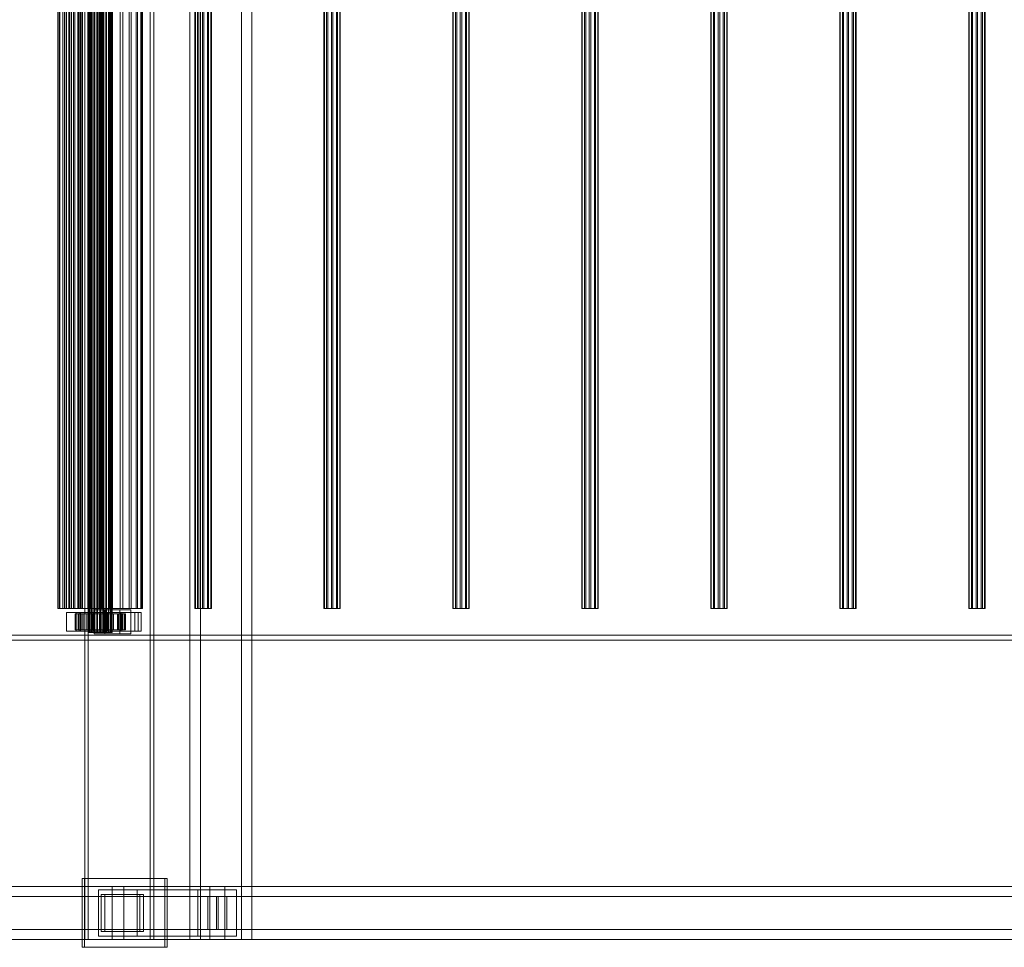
# Model space of a CAD drawing. Header units: millimetres. Extents: x -2233 to 61924, y -68080 to 6847.
# Tile 838 of 1022: x 36012 to 36756, y -19506 to -18805. Entities that reach past the tile are written whole.
import ezdxf

# ---------------------------------------------------------------- set-up
doc = ezdxf.new("R2010")
doc.units = ezdxf.units.MM
doc.layers.add('superior_C03', color=7, linetype='Continuous', lineweight=0)

msp = doc.modelspace()

# ---------------------------------------------------------------- linework, layer by layer
at = {"layer": 'superior_C03'}
for p, q in [((36061.382, -16500), (36061.382, -19500)), ((36064.076, -19500), (36064.076, -16500)), ((36110.884, -19500), (36110.884, -16500)), ((36113.579, -16500), (36113.579, -19500)), ((36140.891, -16500), (36140.891, -19500)), ((36148.751, -19500), (36148.751, -16500)), ((36179.869, -19500), (36179.869, -16500)), ((36187.729, -16500), (36187.729, -19500)), ((36064.113, -19268), (36064.113, -16732)), ((36064.337, -19268), (36064.337, -16732)), ((36064.502, -19268), (36064.502, -16732)), ((36065.159, -19268), (36065.159, -16732)), ((36065.477, -19268), (36065.477, -16732)), ((36066.523, -19268), (36066.523, -16732)), ((36066.972, -19268), (36066.972, -16732)), ((36068.335, -19268), (36068.335, -16732)), ((36068.885, -19268), (36068.885, -16732)), ((36070.473, -19268), (36070.473, -16732)), ((36071.086, -19268), (36071.086, -16732)), ((36072.79, -19268), (36072.79, -16732)), ((36073.425, -19268), (36073.425, -16732)), ((36075.128, -19268), (36075.128, -16732)), ((36075.742, -19268), (36075.742, -16732)), ((36077.329, -19268), (36077.329, -16732)), ((36077.879, -19268), (36077.879, -16732)), ((36079.243, -19268), (36079.243, -16732)), ((36079.692, -19268), (36079.692, -16732)), ((36080.738, -19268), (36080.738, -16732)), ((36081.055, -19268), (36081.055, -16732)), ((36081.713, -19268), (36081.713, -16732)), ((36081.877, -16732), (36081.877, -19268)), ((36082.102, -19268), (36082.102, -16732)), ((36041.127, -19250), (36041.127, -16750)), ((36041.925, -19250), (36041.925, -16750)), ((36042.509, -19250), (36042.509, -16750)), ((36044.847, -19250), (36044.847, -16750)), ((36045.976, -19250), (36045.976, -16750)), ((36047.215, -16750), (36047.215, -19250)), ((36047.559, -16750), (36047.559, -19250)), ((36049.235, -16750), (36049.235, -19250)), ((36049.696, -19250), (36049.696, -16750)), ((36050.134, -16750), (36050.134, -19250)), ((36051.292, -19250), (36051.292, -16750)), ((36052.847, -16750), (36052.847, -19250)), ((36053.959, -16750), (36053.959, -19250)), ((36056.139, -19250), (36056.139, -16750)), ((36056.671, -16750), (36056.671, -19250)), ((36057.571, -16750), (36057.571, -19250)), ((36058.095, -19250), (36058.095, -16750)), ((36059.247, -16750), (36059.247, -19250)), ((36059.591, -19250), (36059.591, -16750)), ((36063.74, -19250), (36063.74, -16750)), ((36065.921, -19250), (36065.921, -16750)), ((36071.978, -19250), (36071.978, -16750)), ((36074.236, -19250), (36074.236, -16750)), ((36080.294, -19250), (36080.294, -16750)), ((36082.475, -19250), (36082.475, -16750)), ((36088.12, -19250), (36088.12, -16750)), ((36090.075, -19250), (36090.075, -16750)), ((36094.922, -19250), (36094.922, -16750)), ((36096.519, -19250), (36096.519, -16750)), ((36100.238, -19250), (36100.238, -16750)), ((36101.367, -19250), (36101.367, -16750)), ((36103.705, -19250), (36103.705, -16750)), ((36104.29, -16750), (36104.29, -19250)), ((36105.087, -19250), (36105.087, -16750)), ((36144.661, -16750), (36144.661, -19250)), ((36145.004, -16750), (36145.004, -19250)), ((36146.681, -16750), (36146.681, -19250)), ((36147.58, -16750), (36147.58, -19250)), ((36150.293, -16750), (36150.293, -19250)), ((36151.404, -16750), (36151.404, -19250)), ((36154.117, -16750), (36154.117, -19250)), ((36155.016, -16750), (36155.016, -19250)), ((36156.693, -16750), (36156.693, -19250)), ((36157.036, -19250), (36157.036, -16750)), ((36242.106, -16750), (36242.106, -19250)), ((36242.45, -16750), (36242.45, -19250)), ((36244.126, -16750), (36244.126, -19250)), ((36245.026, -16750), (36245.026, -19250)), ((36247.738, -16750), (36247.738, -19250)), ((36248.85, -16750), (36248.85, -19250)), ((36251.562, -16750), (36251.562, -19250)), ((36252.462, -16750), (36252.462, -19250)), ((36254.138, -16750), (36254.138, -19250)), ((36254.482, -19250), (36254.482, -16750)), ((36339.552, -16750), (36339.552, -19250)), ((36339.895, -16750), (36339.895, -19250)), ((36341.572, -16750), (36341.572, -19250)), ((36342.471, -16750), (36342.471, -19250)), ((36345.184, -16750), (36345.184, -19250)), ((36346.296, -16750), (36346.296, -19250)), ((36349.008, -16750), (36349.008, -19250)), ((36349.908, -16750), (36349.908, -19250)), ((36351.584, -16750), (36351.584, -19250)), ((36351.928, -19250), (36351.928, -16750)), ((36436.998, -16750), (36436.998, -19250)), ((36437.341, -16750), (36437.341, -19250)), ((36439.018, -16750), (36439.018, -19250)), ((36439.917, -16750), (36439.917, -19250)), ((36442.63, -16750), (36442.63, -19250)), ((36443.741, -16750), (36443.741, -19250)), ((36446.454, -16750), (36446.454, -19250)), ((36447.353, -16750), (36447.353, -19250)), ((36449.03, -16750), (36449.03, -19250)), ((36449.373, -19250), (36449.373, -16750)), ((36534.443, -16750), (36534.443, -19250)), ((36534.787, -16750), (36534.787, -19250)), ((36536.463, -16750), (36536.463, -19250)), ((36537.363, -16750), (36537.363, -19250)), ((36540.075, -16750), (36540.075, -19250)), ((36541.187, -16750), (36541.187, -19250)), ((36543.899, -16750), (36543.899, -19250)), ((36544.799, -16750), (36544.799, -19250)), ((36546.475, -16750), (36546.475, -19250)), ((36546.819, -19250), (36546.819, -16750)), ((36631.889, -16750), (36631.889, -19250)), ((36632.232, -16750), (36632.232, -19250)), ((36633.909, -16750), (36633.909, -19250)), ((36634.808, -16750), (36634.808, -19250)), ((36637.521, -16750), (36637.521, -19250)), ((36638.633, -16750), (36638.633, -19250)), ((36641.345, -16750), (36641.345, -19250)), ((36642.244, -16750), (36642.244, -19250)), ((36643.921, -16750), (36643.921, -19250)), ((36644.264, -19250), (36644.264, -16750)), ((36729.335, -16750), (36729.335, -19250)), ((36729.678, -16750), (36729.678, -19250)), ((36731.355, -16750), (36731.355, -19250)), ((36732.254, -16750), (36732.254, -19250)), ((36734.966, -16750), (36734.966, -19250)), ((36736.078, -16750), (36736.078, -19250)), ((36738.791, -16750), (36738.791, -19250)), ((36739.69, -16750), (36739.69, -19250)), ((36741.367, -16750), (36741.367, -19250)), ((36741.71, -19250), (36741.71, -16750)), ((36041.925, -19250), (36041.127, -19250)), ((36041.127, -19250), (36042.509, -19250)), ((36044.847, -19250), (36041.925, -19250)), ((36042.509, -19250), (36045.976, -19250)), ((36049.696, -19250), (36044.847, -19250)), ((36045.976, -19250), (36051.292, -19250)), ((36047.559, -19250), (36047.215, -19250)), ((36047.215, -19250), (36049.235, -19250)), ((36057.223, -19253), (36047.478, -19253)), ((36047.478, -19253), (36047.478, -19267)), ((36058.258, -19253), (36047.478, -19253)), ((36050.134, -19250), (36047.559, -19250)), ((36049.235, -19250), (36052.847, -19250)), ((36056.139, -19250), (36049.696, -19250)), ((36053.959, -19250), (36050.134, -19250)), ((36051.292, -19250), (36058.095, -19250)), ((36052.847, -19250), (36056.671, -19250)), ((36057.571, -19250), (36053.959, -19250)), ((36054.94, -19254), (36054.119, -19254)), ((36054.119, -19254), (36064.113, -19254)), ((36054.119, -19266), (36054.119, -19254)), ((36054.119, -19254), (36054.593, -19254)), ((36054.593, -19254), (36064.337, -19254)), ((36054.593, -19266), (36054.593, -19254)), ((36054.593, -19254), (36056.328, -19254)), ((36101.659, -19253), (36054.886, -19253)), ((36054.886, -19253), (36054.886, -19267)), ((36057.131, -19253), (36054.886, -19253)), ((36056.998, -19254), (36054.94, -19254)), ((36054.94, -19254), (36064.502, -19254)), ((36054.94, -19266), (36054.94, -19254)), ((36063.74, -19250), (36056.139, -19250)), ((36056.328, -19254), (36065.159, -19254)), ((36056.328, -19266), (36056.328, -19254)), ((36056.328, -19254), (36059.207, -19254)), ((36056.671, -19250), (36059.247, -19250)), ((36060.155, -19254), (36056.998, -19254)), ((36056.998, -19254), (36065.477, -19254)), ((36056.998, -19266), (36056.998, -19254)), ((36057.131, -19267), (36057.131, -19253)), ((36057.131, -19253), (36103.905, -19253)), ((36057.223, -19267), (36057.223, -19253)), ((36057.223, -19253), (36068.003, -19253)), ((36059.591, -19250), (36057.571, -19250)), ((36058.095, -19250), (36065.921, -19250)), ((36058.258, -19267), (36058.258, -19253)), ((36058.258, -19253), (36068.003, -19253)), ((36059.207, -19254), (36066.523, -19254)), ((36059.207, -19266), (36059.207, -19254)), ((36059.207, -19254), (36063.033, -19254)), ((36059.247, -19250), (36059.591, -19250)), ((36064.194, -19254), (36060.155, -19254)), ((36060.155, -19254), (36066.972, -19254)), ((36060.155, -19266), (36060.155, -19254)), ((36063.033, -19254), (36068.335, -19254)), ((36063.033, -19266), (36063.033, -19254)), ((36063.033, -19254), (36067.545, -19254)), ((36071.978, -19250), (36063.74, -19250)), ((36064.113, -19254), (36064.502, -19254)), ((36064.113, -19254), (36064.113, -19266)), ((36064.337, -19254), (36064.113, -19254)), ((36068.84, -19254), (36064.194, -19254)), ((36064.194, -19254), (36068.885, -19254)), ((36064.194, -19266), (36064.194, -19254)), ((36064.337, -19254), (36064.337, -19266)), ((36065.159, -19254), (36064.337, -19254)), ((36064.502, -19254), (36065.477, -19254)), ((36064.502, -19254), (36064.502, -19266)), ((36065.159, -19254), (36065.159, -19266)), ((36066.523, -19254), (36065.159, -19254)), ((36065.477, -19254), (36066.972, -19254)), ((36065.477, -19254), (36065.477, -19266)), ((36065.921, -19250), (36074.236, -19250)), ((36066.523, -19254), (36066.523, -19266)), ((36068.335, -19254), (36066.523, -19254)), ((36066.972, -19254), (36068.885, -19254)), ((36066.972, -19254), (36066.972, -19266)), ((36067.545, -19254), (36070.473, -19254)), ((36067.545, -19266), (36067.545, -19254)), ((36067.545, -19254), (36072.437, -19254)), ((36068.003, -19253), (36068.003, -19267)), ((36068.335, -19254), (36068.335, -19266)), ((36070.473, -19254), (36068.335, -19254)), ((36088.017, -19251), (36068.528, -19251)), ((36068.528, -19251), (36068.528, -19269)), ((36076.613, -19251), (36068.528, -19251)), ((36073.778, -19254), (36068.84, -19254)), ((36068.84, -19254), (36071.086, -19254)), ((36068.84, -19266), (36068.84, -19254)), ((36068.885, -19254), (36071.086, -19254)), ((36068.885, -19254), (36068.885, -19266)), ((36070.473, -19254), (36070.473, -19266)), ((36072.79, -19254), (36070.473, -19254)), ((36071.086, -19254), (36073.425, -19254)), ((36071.086, -19254), (36071.086, -19266)), ((36080.294, -19250), (36071.978, -19250)), ((36072.437, -19254), (36072.79, -19254)), ((36072.437, -19266), (36072.437, -19254)), ((36072.437, -19254), (36077.374, -19254)), ((36072.79, -19254), (36072.79, -19266)), ((36075.128, -19254), (36072.79, -19254)), ((36073.778, -19254), (36073.425, -19254)), ((36073.425, -19254), (36075.742, -19254)), ((36073.425, -19254), (36073.425, -19266)), ((36078.669, -19254), (36073.778, -19254)), ((36073.778, -19266), (36073.778, -19254)), ((36074.236, -19250), (36082.475, -19250)), ((36077.374, -19254), (36075.128, -19254)), ((36075.128, -19254), (36075.128, -19266)), ((36077.329, -19254), (36075.128, -19254)), ((36078.669, -19254), (36075.742, -19254)), ((36075.742, -19254), (36077.879, -19254)), ((36075.742, -19254), (36075.742, -19266)), ((36076.613, -19269), (36076.613, -19251)), ((36076.613, -19251), (36096.102, -19251)), ((36082.021, -19254), (36077.329, -19254)), ((36077.329, -19254), (36077.329, -19266)), ((36079.243, -19254), (36077.329, -19254)), ((36077.374, -19266), (36077.374, -19254)), ((36077.374, -19254), (36082.021, -19254)), ((36083.182, -19254), (36077.879, -19254)), ((36077.879, -19254), (36079.692, -19254)), ((36077.879, -19254), (36077.879, -19266)), ((36088.406, -19253), (36078.661, -19253)), ((36078.661, -19253), (36078.661, -19267)), ((36089.441, -19253), (36078.661, -19253)), ((36083.182, -19254), (36078.669, -19254)), ((36078.669, -19266), (36078.669, -19254)), ((36086.06, -19254), (36079.243, -19254)), ((36079.243, -19254), (36079.243, -19266)), ((36080.738, -19254), (36079.243, -19254)), ((36087.008, -19254), (36079.692, -19254)), ((36079.692, -19254), (36081.055, -19254)), ((36079.692, -19254), (36079.692, -19266)), ((36088.12, -19250), (36080.294, -19250)), ((36089.216, -19254), (36080.738, -19254)), ((36080.738, -19254), (36080.738, -19266)), ((36081.713, -19254), (36080.738, -19254)), ((36089.887, -19254), (36081.055, -19254)), ((36081.055, -19254), (36081.877, -19254)), ((36081.055, -19254), (36081.055, -19266)), ((36091.275, -19254), (36081.713, -19254)), ((36081.713, -19254), (36081.713, -19266)), ((36082.102, -19254), (36081.713, -19254)), ((36081.877, -19254), (36091.622, -19254)), ((36081.877, -19266), (36081.877, -19254)), ((36081.877, -19254), (36082.102, -19254)), ((36082.021, -19266), (36082.021, -19254)), ((36082.021, -19254), (36086.06, -19254)), ((36092.095, -19254), (36082.102, -19254)), ((36082.102, -19254), (36082.102, -19266)), ((36082.475, -19250), (36090.075, -19250)), ((36087.008, -19254), (36083.182, -19254)), ((36083.182, -19266), (36083.182, -19254)), ((36086.06, -19266), (36086.06, -19254)), ((36086.06, -19254), (36089.216, -19254)), ((36089.887, -19254), (36087.008, -19254)), ((36087.008, -19266), (36087.008, -19254)), ((36088.017, -19269), (36088.017, -19251)), ((36088.017, -19251), (36096.102, -19251)), ((36094.922, -19250), (36088.12, -19250)), ((36088.406, -19267), (36088.406, -19253)), ((36088.406, -19253), (36099.185, -19253)), ((36089.216, -19266), (36089.216, -19254)), ((36089.216, -19254), (36091.275, -19254)), ((36089.441, -19267), (36089.441, -19253)), ((36089.441, -19253), (36099.185, -19253)), ((36091.622, -19254), (36089.887, -19254)), ((36089.887, -19266), (36089.887, -19254)), ((36090.075, -19250), (36096.519, -19250)), ((36091.275, -19266), (36091.275, -19254)), ((36091.275, -19254), (36092.095, -19254)), ((36091.622, -19254), (36091.622, -19266)), ((36092.095, -19254), (36091.622, -19254)), ((36092.095, -19266), (36092.095, -19254)), ((36100.238, -19250), (36094.922, -19250)), ((36096.102, -19251), (36096.102, -19269)), ((36096.519, -19250), (36101.367, -19250)), ((36099.185, -19253), (36099.185, -19267)), ((36103.705, -19250), (36100.238, -19250)), ((36101.367, -19250), (36104.29, -19250)), ((36101.659, -19267), (36101.659, -19253)), ((36101.659, -19253), (36103.905, -19253)), ((36105.087, -19250), (36103.705, -19250)), ((36103.905, -19253), (36103.905, -19267)), ((36104.29, -19250), (36105.087, -19250)), ((36145.004, -19250), (36144.661, -19250)), ((36144.661, -19250), (36146.681, -19250)), ((36147.58, -19250), (36145.004, -19250)), ((36146.681, -19250), (36150.293, -19250)), ((36151.404, -19250), (36147.58, -19250)), ((36150.293, -19250), (36154.117, -19250)), ((36155.016, -19250), (36151.404, -19250)), ((36154.117, -19250), (36156.693, -19250)), ((36157.036, -19250), (36155.016, -19250)), ((36156.693, -19250), (36157.036, -19250)), ((36242.45, -19250), (36242.106, -19250)), ((36242.106, -19250), (36244.126, -19250)), ((36245.026, -19250), (36242.45, -19250)), ((36244.126, -19250), (36247.738, -19250)), ((36248.85, -19250), (36245.026, -19250)), ((36247.738, -19250), (36251.562, -19250)), ((36252.462, -19250), (36248.85, -19250)), ((36251.562, -19250), (36254.138, -19250)), ((36254.482, -19250), (36252.462, -19250)), ((36254.138, -19250), (36254.482, -19250)), ((36339.895, -19250), (36339.552, -19250)), ((36339.552, -19250), (36341.572, -19250)), ((36342.471, -19250), (36339.895, -19250)), ((36341.572, -19250), (36345.184, -19250)), ((36346.296, -19250), (36342.471, -19250)), ((36345.184, -19250), (36349.008, -19250)), ((36349.908, -19250), (36346.296, -19250)), ((36349.008, -19250), (36351.584, -19250)), ((36351.928, -19250), (36349.908, -19250)), ((36351.584, -19250), (36351.928, -19250)), ((36437.341, -19250), (36436.998, -19250)), ((36436.998, -19250), (36439.018, -19250)), ((36439.917, -19250), (36437.341, -19250)), ((36439.018, -19250), (36442.63, -19250)), ((36443.741, -19250), (36439.917, -19250)), ((36442.63, -19250), (36446.454, -19250)), ((36447.353, -19250), (36443.741, -19250)), ((36446.454, -19250), (36449.03, -19250)), ((36449.373, -19250), (36447.353, -19250)), ((36449.03, -19250), (36449.373, -19250)), ((36534.787, -19250), (36534.443, -19250)), ((36534.443, -19250), (36536.463, -19250)), ((36537.363, -19250), (36534.787, -19250)), ((36536.463, -19250), (36540.075, -19250)), ((36541.187, -19250), (36537.363, -19250)), ((36540.075, -19250), (36543.899, -19250)), ((36544.799, -19250), (36541.187, -19250)), ((36543.899, -19250), (36546.475, -19250)), ((36546.819, -19250), (36544.799, -19250)), ((36546.475, -19250), (36546.819, -19250)), ((36632.232, -19250), (36631.889, -19250)), ((36631.889, -19250), (36633.909, -19250)), ((36634.808, -19250), (36632.232, -19250)), ((36633.909, -19250), (36637.521, -19250)), ((36638.633, -19250), (36634.808, -19250)), ((36637.521, -19250), (36641.345, -19250)), ((36642.244, -19250), (36638.633, -19250)), ((36641.345, -19250), (36643.921, -19250)), ((36644.264, -19250), (36642.244, -19250)), ((36643.921, -19250), (36644.264, -19250)), ((36729.678, -19250), (36729.335, -19250)), ((36729.335, -19250), (36731.355, -19250)), ((36732.254, -19250), (36729.678, -19250)), ((36731.355, -19250), (36734.966, -19250)), ((36736.078, -19250), (36732.254, -19250)), ((36734.966, -19250), (36738.791, -19250)), ((36739.69, -19250), (36736.078, -19250)), ((36738.791, -19250), (36741.367, -19250)), ((36741.71, -19250), (36739.69, -19250)), ((36741.367, -19250), (36741.71, -19250)), ((40313.243, -19270), (29204.438, -19270)), ((29205.337, -19270), (40314.141, -19270)), ((29233.633, -19270), (40342.437, -19270)), ((36047.478, -19267), (36057.223, -19267)), ((36047.478, -19267), (36058.258, -19267)), ((36064.113, -19266), (36054.119, -19266)), ((36054.119, -19266), (36054.94, -19266)), ((36054.593, -19266), (36054.119, -19266)), ((36064.337, -19266), (36054.593, -19266)), ((36056.328, -19266), (36054.593, -19266)), ((36054.886, -19267), (36101.659, -19267)), ((36054.886, -19267), (36057.131, -19267)), ((36064.502, -19266), (36054.94, -19266)), ((36054.94, -19266), (36056.998, -19266)), ((36065.159, -19266), (36056.328, -19266)), ((36059.207, -19266), (36056.328, -19266)), ((36065.477, -19266), (36056.998, -19266)), ((36056.998, -19266), (36060.155, -19266)), ((36103.905, -19267), (36057.131, -19267)), ((36068.003, -19267), (36057.223, -19267)), ((36068.003, -19267), (36058.258, -19267)), ((36066.523, -19266), (36059.207, -19266)), ((36063.033, -19266), (36059.207, -19266)), ((36066.972, -19266), (36060.155, -19266)), ((36060.155, -19266), (36064.194, -19266)), ((36068.335, -19266), (36063.033, -19266)), ((36067.545, -19266), (36063.033, -19266)), ((36064.502, -19266), (36064.113, -19266)), ((36064.113, -19266), (36064.337, -19266)), ((36064.337, -19268), (36064.113, -19268)), ((36064.113, -19268), (36064.502, -19268)), ((36068.885, -19266), (36064.194, -19266)), ((36064.194, -19266), (36068.84, -19266)), ((36064.337, -19266), (36065.159, -19266)), ((36065.159, -19268), (36064.337, -19268)), ((36065.477, -19266), (36064.502, -19266)), ((36064.502, -19268), (36065.477, -19268)), ((36065.159, -19266), (36066.523, -19266)), ((36066.523, -19268), (36065.159, -19268)), ((36066.972, -19266), (36065.477, -19266)), ((36065.477, -19268), (36066.972, -19268)), ((36066.523, -19266), (36068.335, -19266)), ((36068.335, -19268), (36066.523, -19268)), ((36068.885, -19266), (36066.972, -19266)), ((36066.972, -19268), (36068.885, -19268)), ((36070.473, -19266), (36067.545, -19266)), ((36072.437, -19266), (36067.545, -19266)), ((36068.335, -19266), (36070.473, -19266)), ((36070.473, -19268), (36068.335, -19268)), ((36068.528, -19269), (36088.017, -19269)), ((36076.613, -19269), (36068.528, -19269)), ((36071.086, -19266), (36068.84, -19266)), ((36068.84, -19266), (36073.778, -19266)), ((36071.086, -19266), (36068.885, -19266)), ((36068.885, -19268), (36071.086, -19268)), ((36070.473, -19266), (36072.79, -19266)), ((36072.79, -19268), (36070.473, -19268)), ((36073.425, -19266), (36071.086, -19266)), ((36071.086, -19268), (36073.425, -19268)), ((36072.79, -19266), (36072.437, -19266)), ((36077.374, -19266), (36072.437, -19266)), ((36072.79, -19266), (36075.128, -19266)), ((36075.128, -19268), (36072.79, -19268)), ((36075.742, -19266), (36073.425, -19266)), ((36073.425, -19266), (36073.778, -19266)), ((36073.425, -19268), (36075.742, -19268)), ((36073.778, -19266), (36078.669, -19266)), ((36075.128, -19266), (36077.374, -19266)), ((36075.128, -19266), (36077.329, -19266)), ((36077.329, -19268), (36075.128, -19268)), ((36077.879, -19266), (36075.742, -19266)), ((36075.742, -19266), (36078.669, -19266)), ((36075.742, -19268), (36077.879, -19268)), ((36096.102, -19269), (36076.613, -19269)), ((36077.329, -19266), (36082.021, -19266)), ((36077.329, -19266), (36079.243, -19266)), ((36079.243, -19268), (36077.329, -19268)), ((36082.021, -19266), (36077.374, -19266)), ((36079.692, -19266), (36077.879, -19266)), ((36077.879, -19266), (36083.182, -19266)), ((36077.879, -19268), (36079.692, -19268)), ((36078.661, -19267), (36088.406, -19267)), ((36078.661, -19267), (36089.441, -19267)), ((36078.669, -19266), (36083.182, -19266)), ((36079.243, -19266), (36086.06, -19266)), ((36079.243, -19266), (36080.738, -19266)), ((36080.738, -19268), (36079.243, -19268)), ((36081.055, -19266), (36079.692, -19266)), ((36079.692, -19266), (36087.008, -19266)), ((36079.692, -19268), (36081.055, -19268)), ((36080.738, -19266), (36089.216, -19266)), ((36080.738, -19266), (36081.713, -19266)), ((36081.713, -19268), (36080.738, -19268)), ((36081.877, -19266), (36081.055, -19266)), ((36081.055, -19266), (36089.887, -19266)), ((36081.055, -19268), (36081.877, -19268)), ((36081.713, -19266), (36091.275, -19266)), ((36081.713, -19266), (36082.102, -19266)), ((36082.102, -19268), (36081.713, -19268)), ((36091.622, -19266), (36081.877, -19266)), ((36082.102, -19266), (36081.877, -19266)), ((36081.877, -19268), (36082.102, -19268)), ((36086.06, -19266), (36082.021, -19266)), ((36082.102, -19266), (36092.095, -19266)), ((36083.182, -19266), (36087.008, -19266)), ((36089.216, -19266), (36086.06, -19266)), ((36087.008, -19266), (36089.887, -19266)), ((36096.102, -19269), (36088.017, -19269)), ((36099.185, -19267), (36088.406, -19267)), ((36091.275, -19266), (36089.216, -19266)), ((36099.185, -19267), (36089.441, -19267)), ((36089.887, -19266), (36091.622, -19266)), ((36092.095, -19266), (36091.275, -19266)), ((36091.622, -19266), (36092.095, -19266)), ((36103.905, -19267), (36101.659, -19267)), ((29204.438, -19274), (40313.243, -19274)), ((40342.437, -19274), (29233.633, -19274)), ((36121.807, -19454), (36059.442, -19454)), ((36059.442, -19454), (36059.442, -19506)), ((36061.238, -19454), (36059.442, -19454)), ((36061.238, -19506), (36061.238, -19454)), ((36061.238, -19454), (36123.603, -19454)), ((36121.807, -19506), (36121.807, -19454)), ((36121.807, -19454), (36123.603, -19454)), ((36123.603, -19454), (36123.603, -19506)), ((36082.003, -19460), (34912.655, -19460)), ((34921.638, -19460), (36090.986, -19460)), ((36155.888, -19460), (34986.54, -19460)), ((34997.769, -19460), (36167.117, -19460)), ((36101.111, -19462.5), (36071.877, -19462.5)), ((36071.877, -19462.5), (36071.877, -19497.5)), ((36146.886, -19462.5), (36071.877, -19462.5)), ((36082.003, -19460), (36082.003, -19500)), ((36090.986, -19460), (36082.003, -19460)), ((37251.35, -19460), (36082.003, -19460)), ((36090.986, -19500), (36090.986, -19460)), ((36090.986, -19460), (37260.333, -19460)), ((36101.111, -19497.5), (36101.111, -19462.5)), ((36101.111, -19462.5), (36176.119, -19462.5)), ((36146.886, -19497.5), (36146.886, -19462.5)), ((36146.886, -19462.5), (36176.119, -19462.5)), ((36155.888, -19460), (36155.888, -19500)), ((36167.117, -19460), (36155.888, -19460)), ((37325.236, -19460), (36155.888, -19460)), ((36167.117, -19500), (36167.117, -19460)), ((36167.117, -19460), (37336.465, -19460)), ((36176.119, -19462.5), (36176.119, -19497.5)), ((34916.472, -19467.5), (36160.828, -19467.5)), ((36162.177, -19467.5), (34917.82, -19467.5)), ((36102.995, -19466), (36073.762, -19466)), ((36073.762, -19466), (36073.762, -19494)), ((36076.457, -19466), (36073.762, -19466)), ((36076.457, -19494), (36076.457, -19466)), ((36076.457, -19466), (36105.69, -19466)), ((36102.995, -19494), (36102.995, -19466)), ((36102.995, -19466), (36105.69, -19466)), ((36105.69, -19466), (36105.69, -19494)), ((36154.338, -19467.5), (36168.667, -19467.5)), ((36154.338, -19492.5), (36154.338, -19467.5)), ((37248.677, -19467.5), (36154.338, -19467.5)), ((36160.828, -19492.5), (36160.828, -19467.5)), ((36160.828, -19467.5), (36162.177, -19467.5)), ((36162.177, -19467.5), (36162.177, -19492.5)), ((36168.667, -19467.5), (36168.667, -19492.5)), ((36168.667, -19467.5), (37263.007, -19467.5)), ((34916.472, -19492.5), (36160.828, -19492.5)), ((34917.82, -19492.5), (36162.177, -19492.5)), ((36168.667, -19492.5), (36154.338, -19492.5)), ((36154.338, -19492.5), (37248.677, -19492.5)), ((36162.177, -19492.5), (36160.828, -19492.5)), ((36168.667, -19492.5), (37263.007, -19492.5)), ((29204.438, -19500), (40313.243, -19500)), ((40314.141, -19500), (29205.337, -19500)), ((34912.655, -19500), (36082.003, -19500)), ((34921.638, -19500), (36090.986, -19500)), ((34986.54, -19500), (36155.888, -19500)), ((34997.769, -19500), (36167.117, -19500)), ((36061.382, -19500), (36110.884, -19500)), ((36061.382, -19500), (36064.076, -19500)), ((36113.579, -19500), (36064.076, -19500)), ((36071.877, -19497.5), (36101.111, -19497.5)), ((36146.886, -19497.5), (36071.877, -19497.5)), ((36073.762, -19494), (36102.995, -19494)), ((36073.762, -19494), (36076.457, -19494)), ((36105.69, -19494), (36076.457, -19494)), ((36082.003, -19500), (36090.986, -19500)), ((36082.003, -19500), (37251.35, -19500)), ((36090.986, -19500), (37260.333, -19500)), ((36176.119, -19497.5), (36101.111, -19497.5)), ((36105.69, -19494), (36102.995, -19494)), ((36113.579, -19500), (36110.884, -19500)), ((36140.891, -19500), (36179.869, -19500)), ((36140.891, -19500), (36148.751, -19500)), ((36176.119, -19497.5), (36146.886, -19497.5)), ((36187.729, -19500), (36148.751, -19500)), ((36155.888, -19500), (36167.117, -19500)), ((36155.888, -19500), (37325.236, -19500)), ((36167.117, -19500), (37336.465, -19500)), ((36187.729, -19500), (36179.869, -19500)), ((36059.442, -19506), (36121.807, -19506)), ((36059.442, -19506), (36061.238, -19506)), ((36123.603, -19506), (36061.238, -19506)), ((36123.603, -19506), (36121.807, -19506))]:
    msp.add_line(p, q, dxfattribs=at)

doc.saveas('drawing.dxf')
